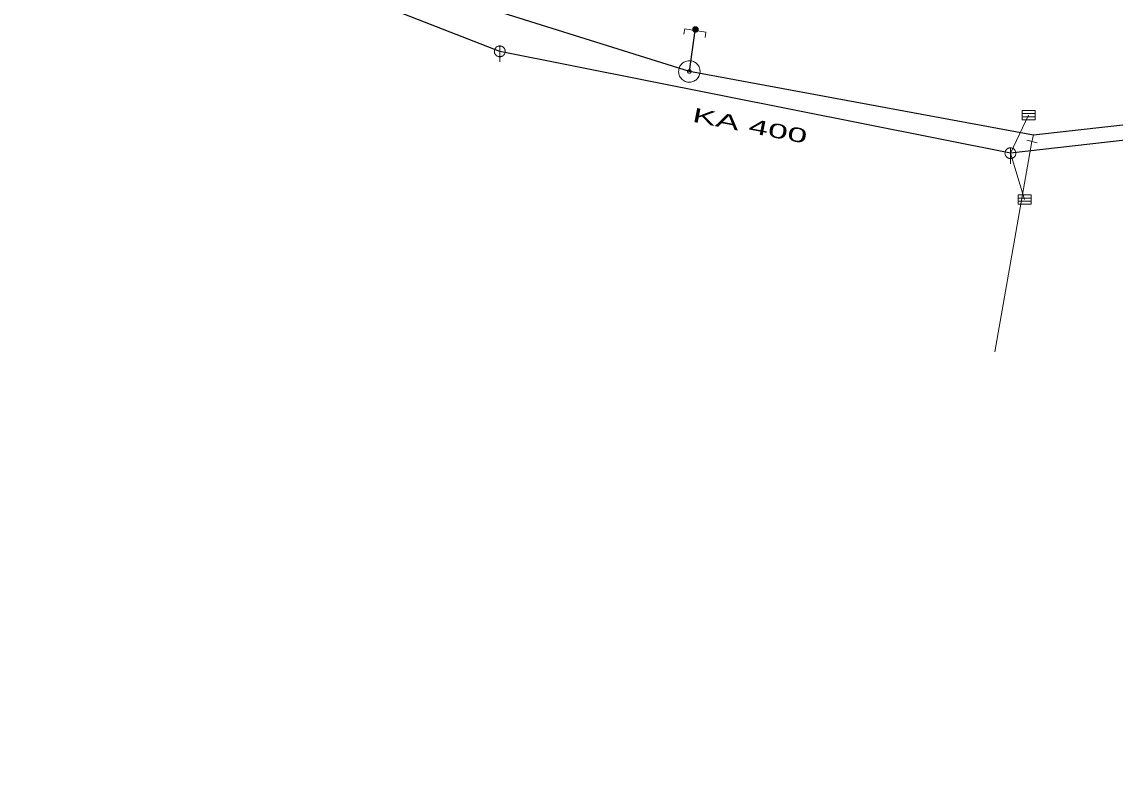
# Model space of a CAD drawing. Extents: x -687468 to -685917, y -974192 to -973456.
# Drawn here: x -686537.4 to -686486.5, y -973750.3 to -973715.4 of the extents above; entities that cross this region are included whole.
import ezdxf
from ezdxf.enums import TextEntityAlignment as Align

# ---------------------------------------------------------------- set-up
doc = ezdxf.new("R2010")
doc.units = 0
doc.header["$LTSCALE"] = 0.27
for name, color, linetype, lineweight in [('1', 7, 'Continuous', 13), ('11', 7, 'Continuous', 13), ('13', 7, 'Continuous', 13), ('14', 7, 'Continuous', 25), ('17', 7, 'Continuous', 25), ('22', 7, 'Continuous', 13), ('34', 7, 'Continuous', 13), ('47', 7, 'Continuous', 13), ('9', 7, 'Continuous', 13)]:
    doc.layers.add(name, color=color, linetype=linetype, lineweight=lineweight)

msp = doc.modelspace()

# ---------------------------------------------------------------- linework, layer by layer
at = {"layer": '11'}
for p in [(-686490.55, -973719.78), (-686490.74, -973723.71)]:
    msp.add_line(p, (-686491.4, -973721.55), dxfattribs=at)
at = {"layer": '13'}
msp.add_line((-686490.399, -973721.009), (-686492.128, -973730.802), dxfattribs=at)
at = {"layer": '14'}
for p, q in [((-686515.17, -973716.809), (-686534.568, -973709.248)), ((-686491.399, -973721.55), (-686515.17, -973716.809)), ((-686462.129, -973718.199), (-686491.399, -973721.55))]:
    msp.add_line(p, q, dxfattribs=at)
at = {"layer": '14', "lineweight": 13}
for p, q in [((-686506.068, -973715.838), (-686506.062, -973715.787)), ((-686490.318, -973720.708), (-686490.399, -973721.009))]:
    msp.add_line(p, q, dxfattribs=at)
at = {"layer": '17'}
msp.add_line((-686506.346, -973717.746), (-686506.068, -973715.838), dxfattribs=at)
for points in [[(-686506.346, -973717.746), (-686529.344, -973710.524), (-686536.247, -973707.872), (-686555.026, -973699.577), (-686572.978, -973698.129), (-686583.112, -973698.418), (-686615.962, -973695.359), (-686637.993, -973681.581), (-686653.818, -973675.34), (-686693.532, -973676.405), (-686696.345, -973676.48)], [(-686390.795, -973750.272), (-686404.794, -973749.853), (-686409.23, -973746.732), (-686417.835, -973738.241), (-686428.076, -973725.42), (-686438.98, -973718.313), (-686458.311, -973716.826), (-686472.603, -973718.727), (-686490.318, -973720.708), (-686506.346, -973717.746)]]:
    msp.add_lwpolyline(points, dxfattribs=at)
at = {"layer": '22'}
for p, q in [((-686515.169, -973716.557), (-686515.17, -973717.301)), ((-686490.845, -973719.709), (-686490.247, -973719.709)), ((-686490.845, -973719.855), (-686490.247, -973719.855)), ((-686491.398, -973721.298), (-686491.399, -973722.042)), ((-686491.035, -973723.639), (-686490.437, -973723.639)), ((-686491.035, -973723.784), (-686490.437, -973723.784))]:
    msp.add_line(p, q, dxfattribs=at)
for points in [[(-686514.918, -973716.809), (-686514.919, -973716.783), (-686514.923, -973716.757), (-686514.929, -973716.731), (-686514.939, -973716.707), (-686514.951, -973716.683), (-686514.965, -973716.661), (-686514.982, -973716.64), (-686515, -973716.622), (-686515.021, -973716.605), (-686515.043, -973716.591), (-686515.067, -973716.579), (-686515.091, -973716.569), (-686515.117, -973716.563), (-686515.143, -973716.559), (-686515.169, -973716.557), (-686515.195, -973716.558), (-686515.221, -973716.562), (-686515.247, -973716.568), (-686515.272, -973716.578), (-686515.295, -973716.59), (-686515.317, -973716.604), (-686515.338, -973716.621), (-686515.356, -973716.639), (-686515.373, -973716.66), (-686515.387, -973716.682), (-686515.399, -973716.706), (-686515.409, -973716.73), (-686515.416, -973716.756), (-686515.42, -973716.782), (-686515.422, -973716.808), (-686515.421, -973716.834), (-686515.417, -973716.86), (-686515.41, -973716.886), (-686515.4, -973716.911), (-686515.388, -973716.934), (-686515.374, -973716.956), (-686515.357, -973716.977), (-686515.339, -973716.995), (-686515.318, -973717.012), (-686515.296, -973717.026), (-686515.273, -973717.038), (-686515.248, -973717.048), (-686515.222, -973717.055), (-686515.196, -973717.059), (-686515.17, -973717.061), (-686515.144, -973717.06), (-686515.118, -973717.056), (-686515.092, -973717.049), (-686515.068, -973717.039), (-686515.044, -973717.027), (-686515.022, -973717.013), (-686515.001, -973716.996), (-686514.983, -973716.978), (-686514.966, -973716.957), (-686514.952, -973716.935), (-686514.94, -973716.912), (-686514.93, -973716.887), (-686514.924, -973716.861), (-686514.92, -973716.835)], [(-686490.845, -973719.563), (-686490.247, -973719.563), (-686490.247, -973720), (-686490.845, -973720)], [(-686491.147, -973721.55), (-686491.148, -973721.524), (-686491.152, -973721.498), (-686491.158, -973721.472), (-686491.168, -973721.448), (-686491.18, -973721.424), (-686491.194, -973721.402), (-686491.211, -973721.381), (-686491.229, -973721.363), (-686491.25, -973721.346), (-686491.272, -973721.332), (-686491.296, -973721.32), (-686491.32, -973721.31), (-686491.346, -973721.304), (-686491.372, -973721.3), (-686491.398, -973721.298), (-686491.424, -973721.299), (-686491.45, -973721.303), (-686491.476, -973721.309), (-686491.501, -973721.319), (-686491.524, -973721.331), (-686491.546, -973721.345), (-686491.567, -973721.362), (-686491.585, -973721.38), (-686491.602, -973721.401), (-686491.616, -973721.423), (-686491.628, -973721.447), (-686491.638, -973721.471), (-686491.645, -973721.497), (-686491.649, -973721.523), (-686491.651, -973721.549), (-686491.65, -973721.575), (-686491.646, -973721.601), (-686491.639, -973721.627), (-686491.629, -973721.652), (-686491.617, -973721.675), (-686491.603, -973721.697), (-686491.586, -973721.718), (-686491.568, -973721.736), (-686491.547, -973721.753), (-686491.525, -973721.767), (-686491.502, -973721.779), (-686491.477, -973721.789), (-686491.451, -973721.796), (-686491.425, -973721.8), (-686491.399, -973721.802), (-686491.373, -973721.801), (-686491.347, -973721.797), (-686491.321, -973721.79), (-686491.297, -973721.78), (-686491.273, -973721.768), (-686491.251, -973721.754), (-686491.23, -973721.737), (-686491.212, -973721.719), (-686491.195, -973721.698), (-686491.181, -973721.676), (-686491.169, -973721.653), (-686491.159, -973721.628), (-686491.153, -973721.602), (-686491.149, -973721.576)], [(-686491.035, -973723.493), (-686490.437, -973723.493), (-686490.437, -973723.929), (-686491.035, -973723.929)]]:
    msp.add_lwpolyline(points, close=True, dxfattribs=at)
at = {"layer": '34'}
msp.add_line((-686490.159, -973721.073), (-686490.638, -973720.944), dxfattribs=at)
at = {"layer": '47'}
msp.add_lwpolyline([(-686506.595, -973716.015), (-686506.558, -973715.766), (-686505.577, -973715.909), (-686505.613, -973716.158)], dxfattribs=at)
for points in [[(-686505.846, -973717.735), (-686505.85, -973717.683), (-686505.859, -973717.631), (-686505.874, -973717.581), (-686505.893, -973717.533), (-686505.918, -973717.486), (-686505.948, -973717.443), (-686505.982, -973717.404), (-686506.019, -973717.368), (-686506.06, -973717.335), (-686506.105, -973717.307), (-686506.152, -973717.284), (-686506.202, -973717.267), (-686506.252, -973717.254), (-686506.304, -973717.248), (-686506.356, -973717.246), (-686506.408, -973717.25), (-686506.46, -973717.259), (-686506.511, -973717.274), (-686506.558, -973717.293), (-686506.605, -973717.318), (-686506.648, -973717.348), (-686506.688, -973717.382), (-686506.724, -973717.419), (-686506.757, -973717.46), (-686506.784, -973717.505), (-686506.807, -973717.552), (-686506.825, -973717.602), (-686506.837, -973717.652), (-686506.843, -973717.704), (-686506.845, -973717.756), (-686506.841, -973717.808), (-686506.832, -973717.86), (-686506.818, -973717.911), (-686506.798, -973717.958), (-686506.773, -973718.005), (-686506.744, -973718.048), (-686506.71, -973718.088), (-686506.673, -973718.125), (-686506.631, -973718.157), (-686506.586, -973718.184), (-686506.539, -973718.207), (-686506.49, -973718.225), (-686506.439, -973718.237), (-686506.387, -973718.243), (-686506.335, -973718.245), (-686506.283, -973718.241), (-686506.231, -973718.232), (-686506.181, -973718.218), (-686506.133, -973718.198), (-686506.086, -973718.173), (-686506.043, -973718.144), (-686506.004, -973718.11), (-686505.967, -973718.073), (-686505.935, -973718.031), (-686505.907, -973717.986), (-686505.884, -973717.939), (-686505.867, -973717.89), (-686505.854, -973717.839), (-686505.848, -973717.787)], [(-686506.264, -973717.744), (-686506.264, -973717.735), (-686506.266, -973717.727), (-686506.268, -973717.719), (-686506.271, -973717.711), (-686506.275, -973717.703), (-686506.281, -973717.696), (-686506.286, -973717.689), (-686506.292, -973717.683), (-686506.299, -973717.678), (-686506.306, -973717.674), (-686506.314, -973717.67), (-686506.322, -973717.667), (-686506.33, -973717.665), (-686506.338, -973717.663), (-686506.347, -973717.664), (-686506.356, -973717.664), (-686506.364, -973717.666), (-686506.372, -973717.668), (-686506.38, -973717.671), (-686506.388, -973717.675), (-686506.395, -973717.681), (-686506.402, -973717.686), (-686506.408, -973717.692), (-686506.414, -973717.699), (-686506.417, -973717.706), (-686506.421, -973717.714), (-686506.424, -973717.722), (-686506.426, -973717.73), (-686506.428, -973717.738), (-686506.427, -973717.747), (-686506.427, -973717.756), (-686506.425, -973717.764), (-686506.423, -973717.772), (-686506.42, -973717.78), (-686506.416, -973717.788), (-686506.411, -973717.795), (-686506.405, -973717.802), (-686506.399, -973717.808), (-686506.392, -973717.814), (-686506.385, -973717.817), (-686506.377, -973717.821), (-686506.369, -973717.824), (-686506.361, -973717.826), (-686506.353, -973717.828), (-686506.344, -973717.827), (-686506.335, -973717.827), (-686506.327, -973717.825), (-686506.319, -973717.823), (-686506.311, -973717.82), (-686506.303, -973717.816), (-686506.296, -973717.811), (-686506.289, -973717.805), (-686506.283, -973717.799), (-686506.278, -973717.792), (-686506.274, -973717.785), (-686506.27, -973717.777), (-686506.267, -973717.769), (-686506.265, -973717.761), (-686506.263, -973717.753)]]:
    msp.add_lwpolyline(points, close=True, dxfattribs=at)
at = {"layer": '9'}
for points in [[(-686505.936, -973715.787), (-686505.937, -973715.774), (-686505.939, -973715.761), (-686505.942, -973715.748), (-686505.947, -973715.736), (-686505.953, -973715.724), (-686505.96, -973715.713), (-686505.968, -973715.703), (-686505.978, -973715.693), (-686505.988, -973715.685), (-686505.999, -973715.678), (-686506.011, -973715.672), (-686506.023, -973715.667), (-686506.036, -973715.664), (-686506.049, -973715.662), (-686506.062, -973715.661), (-686506.075, -973715.662), (-686506.088, -973715.664), (-686506.101, -973715.667), (-686506.113, -973715.672), (-686506.125, -973715.678), (-686506.136, -973715.685), (-686506.146, -973715.693), (-686506.156, -973715.703), (-686506.164, -973715.713), (-686506.171, -973715.724), (-686506.177, -973715.736), (-686506.182, -973715.748), (-686506.185, -973715.761), (-686506.187, -973715.774), (-686506.188, -973715.787), (-686506.187, -973715.8), (-686506.185, -973715.813), (-686506.182, -973715.826), (-686506.177, -973715.838), (-686506.171, -973715.85), (-686506.164, -973715.861), (-686506.156, -973715.871), (-686506.146, -973715.881), (-686506.136, -973715.889), (-686506.125, -973715.896), (-686506.113, -973715.902), (-686506.101, -973715.907), (-686506.088, -973715.91), (-686506.075, -973715.912), (-686506.062, -973715.913), (-686506.049, -973715.912), (-686506.036, -973715.91), (-686506.023, -973715.907), (-686506.011, -973715.902), (-686505.999, -973715.896), (-686505.988, -973715.889), (-686505.978, -973715.881), (-686505.968, -973715.871), (-686505.96, -973715.861), (-686505.953, -973715.85), (-686505.947, -973715.838), (-686505.942, -973715.826), (-686505.939, -973715.813), (-686505.937, -973715.8)], [(-686505.956, -973715.787), (-686505.956, -973715.776), (-686505.958, -973715.765), (-686505.961, -973715.754), (-686505.965, -973715.744), (-686505.97, -973715.734), (-686505.976, -973715.725), (-686505.983, -973715.716), (-686505.991, -973715.708), (-686506, -973715.701), (-686506.009, -973715.695), (-686506.019, -973715.69), (-686506.029, -973715.686), (-686506.04, -973715.683), (-686506.051, -973715.681), (-686506.062, -973715.681), (-686506.073, -973715.681), (-686506.084, -973715.683), (-686506.095, -973715.686), (-686506.105, -973715.69), (-686506.115, -973715.695), (-686506.124, -973715.701), (-686506.133, -973715.708), (-686506.141, -973715.716), (-686506.148, -973715.725), (-686506.154, -973715.734), (-686506.159, -973715.744), (-686506.163, -973715.754), (-686506.166, -973715.765), (-686506.168, -973715.776), (-686506.168, -973715.787), (-686506.168, -973715.798), (-686506.166, -973715.809), (-686506.163, -973715.82), (-686506.159, -973715.83), (-686506.154, -973715.84), (-686506.148, -973715.849), (-686506.141, -973715.858), (-686506.133, -973715.866), (-686506.124, -973715.873), (-686506.115, -973715.879), (-686506.105, -973715.884), (-686506.095, -973715.888), (-686506.084, -973715.891), (-686506.073, -973715.893), (-686506.062, -973715.893), (-686506.051, -973715.893), (-686506.04, -973715.891), (-686506.029, -973715.888), (-686506.019, -973715.884), (-686506.009, -973715.879), (-686506, -973715.873), (-686505.991, -973715.866), (-686505.983, -973715.858), (-686505.976, -973715.849), (-686505.97, -973715.84), (-686505.965, -973715.83), (-686505.961, -973715.82), (-686505.958, -973715.809), (-686505.956, -973715.798)], [(-686505.975, -973715.787), (-686505.976, -973715.778), (-686505.977, -973715.769), (-686505.98, -973715.76), (-686505.983, -973715.752), (-686505.987, -973715.744), (-686505.992, -973715.736), (-686505.998, -973715.729), (-686506.004, -973715.723), (-686506.011, -973715.717), (-686506.019, -973715.712), (-686506.027, -973715.708), (-686506.035, -973715.705), (-686506.044, -973715.702), (-686506.053, -973715.701), (-686506.062, -973715.7), (-686506.071, -973715.701), (-686506.08, -973715.702), (-686506.089, -973715.705), (-686506.097, -973715.708), (-686506.105, -973715.712), (-686506.113, -973715.717), (-686506.12, -973715.723), (-686506.126, -973715.729), (-686506.132, -973715.736), (-686506.137, -973715.744), (-686506.141, -973715.752), (-686506.144, -973715.76), (-686506.147, -973715.769), (-686506.148, -973715.778), (-686506.149, -973715.787), (-686506.148, -973715.796), (-686506.147, -973715.805), (-686506.144, -973715.814), (-686506.141, -973715.822), (-686506.137, -973715.83), (-686506.132, -973715.838), (-686506.126, -973715.845), (-686506.12, -973715.851), (-686506.113, -973715.857), (-686506.105, -973715.862), (-686506.097, -973715.866), (-686506.089, -973715.869), (-686506.08, -973715.872), (-686506.071, -973715.873), (-686506.062, -973715.874), (-686506.053, -973715.873), (-686506.044, -973715.872), (-686506.035, -973715.869), (-686506.027, -973715.866), (-686506.019, -973715.862), (-686506.011, -973715.857), (-686506.004, -973715.851), (-686505.998, -973715.845), (-686505.992, -973715.838), (-686505.987, -973715.83), (-686505.983, -973715.822), (-686505.98, -973715.814), (-686505.977, -973715.805), (-686505.976, -973715.796)], [(-686505.995, -973715.787), (-686505.995, -973715.78), (-686505.997, -973715.773), (-686505.998, -973715.766), (-686506.001, -973715.76), (-686506.004, -973715.754), (-686506.008, -973715.748), (-686506.012, -973715.742), (-686506.017, -973715.737), (-686506.023, -973715.733), (-686506.029, -973715.729), (-686506.035, -973715.726), (-686506.041, -973715.723), (-686506.048, -973715.722), (-686506.055, -973715.72), (-686506.062, -973715.72), (-686506.069, -973715.72), (-686506.076, -973715.722), (-686506.083, -973715.723), (-686506.089, -973715.726), (-686506.096, -973715.729), (-686506.101, -973715.733), (-686506.107, -973715.737), (-686506.112, -973715.742), (-686506.116, -973715.748), (-686506.12, -973715.754), (-686506.123, -973715.76), (-686506.126, -973715.766), (-686506.128, -973715.773), (-686506.129, -973715.78), (-686506.129, -973715.787), (-686506.129, -973715.794), (-686506.128, -973715.801), (-686506.126, -973715.808), (-686506.123, -973715.814), (-686506.12, -973715.821), (-686506.116, -973715.826), (-686506.112, -973715.832), (-686506.107, -973715.837), (-686506.101, -973715.841), (-686506.096, -973715.845), (-686506.089, -973715.848), (-686506.083, -973715.851), (-686506.076, -973715.853), (-686506.069, -973715.854), (-686506.062, -973715.854), (-686506.055, -973715.854), (-686506.048, -973715.853), (-686506.041, -973715.851), (-686506.035, -973715.848), (-686506.029, -973715.845), (-686506.023, -973715.841), (-686506.017, -973715.837), (-686506.012, -973715.832), (-686506.008, -973715.826), (-686506.004, -973715.821), (-686506.001, -973715.814), (-686505.998, -973715.808), (-686505.997, -973715.801), (-686505.995, -973715.794)], [(-686506.015, -973715.787), (-686506.015, -973715.782), (-686506.016, -973715.777), (-686506.017, -973715.772), (-686506.019, -973715.768), (-686506.021, -973715.763), (-686506.024, -973715.759), (-686506.027, -973715.756), (-686506.031, -973715.752), (-686506.034, -973715.749), (-686506.038, -973715.746), (-686506.043, -973715.744), (-686506.047, -973715.742), (-686506.052, -973715.741), (-686506.057, -973715.74), (-686506.062, -973715.74), (-686506.067, -973715.74), (-686506.072, -973715.741), (-686506.077, -973715.742), (-686506.081, -973715.744), (-686506.086, -973715.746), (-686506.09, -973715.749), (-686506.094, -973715.752), (-686506.097, -973715.756), (-686506.1, -973715.759), (-686506.103, -973715.763), (-686506.105, -973715.768), (-686506.107, -973715.772), (-686506.108, -973715.777), (-686506.109, -973715.782), (-686506.109, -973715.787), (-686506.109, -973715.792), (-686506.108, -973715.797), (-686506.107, -973715.802), (-686506.105, -973715.806), (-686506.103, -973715.811), (-686506.1, -973715.815), (-686506.097, -973715.819), (-686506.094, -973715.822), (-686506.09, -973715.825), (-686506.086, -973715.828), (-686506.081, -973715.83), (-686506.077, -973715.832), (-686506.072, -973715.833), (-686506.067, -973715.834), (-686506.062, -973715.834), (-686506.057, -973715.834), (-686506.052, -973715.833), (-686506.047, -973715.832), (-686506.043, -973715.83), (-686506.038, -973715.828), (-686506.034, -973715.825), (-686506.031, -973715.822), (-686506.027, -973715.819), (-686506.024, -973715.815), (-686506.021, -973715.811), (-686506.019, -973715.806), (-686506.017, -973715.802), (-686506.016, -973715.797), (-686506.015, -973715.792)], [(-686506.035, -973715.787), (-686506.035, -973715.784), (-686506.035, -973715.781), (-686506.036, -973715.779), (-686506.037, -973715.776), (-686506.038, -973715.773), (-686506.04, -973715.771), (-686506.042, -973715.769), (-686506.044, -973715.767), (-686506.046, -973715.765), (-686506.048, -973715.763), (-686506.051, -973715.762), (-686506.054, -973715.761), (-686506.056, -973715.76), (-686506.059, -973715.76), (-686506.062, -973715.76), (-686506.065, -973715.76), (-686506.068, -973715.76), (-686506.071, -973715.761), (-686506.073, -973715.762), (-686506.076, -973715.763), (-686506.078, -973715.765), (-686506.081, -973715.767), (-686506.083, -973715.769), (-686506.084, -973715.771), (-686506.086, -973715.773), (-686506.087, -973715.776), (-686506.088, -973715.779), (-686506.089, -973715.781), (-686506.089, -973715.784), (-686506.09, -973715.787), (-686506.089, -973715.79), (-686506.089, -973715.793), (-686506.088, -973715.796), (-686506.087, -973715.798), (-686506.086, -973715.801), (-686506.084, -973715.803), (-686506.083, -973715.806), (-686506.081, -973715.808), (-686506.078, -973715.809), (-686506.076, -973715.811), (-686506.073, -973715.812), (-686506.071, -973715.813), (-686506.068, -973715.814), (-686506.065, -973715.814), (-686506.062, -973715.815), (-686506.059, -973715.814), (-686506.056, -973715.814), (-686506.054, -973715.813), (-686506.051, -973715.812), (-686506.048, -973715.811), (-686506.046, -973715.809), (-686506.044, -973715.808), (-686506.042, -973715.806), (-686506.04, -973715.803), (-686506.038, -973715.801), (-686506.037, -973715.798), (-686506.036, -973715.796), (-686506.035, -973715.793), (-686506.035, -973715.79)], [(-686506.054, -973715.787), (-686506.054, -973715.786), (-686506.054, -973715.785), (-686506.055, -973715.785), (-686506.055, -973715.784), (-686506.055, -973715.783), (-686506.056, -973715.782), (-686506.056, -973715.782), (-686506.057, -973715.781), (-686506.057, -973715.781), (-686506.058, -973715.78), (-686506.059, -973715.78), (-686506.06, -973715.78), (-686506.06, -973715.779), (-686506.061, -973715.779), (-686506.062, -973715.779), (-686506.063, -973715.779), (-686506.064, -973715.779), (-686506.064, -973715.78), (-686506.065, -973715.78), (-686506.066, -973715.78), (-686506.067, -973715.781), (-686506.067, -973715.781), (-686506.068, -973715.782), (-686506.068, -973715.782), (-686506.069, -973715.783), (-686506.069, -973715.784), (-686506.07, -973715.785), (-686506.07, -973715.785), (-686506.07, -973715.786), (-686506.07, -973715.787), (-686506.07, -973715.788), (-686506.07, -973715.789), (-686506.07, -973715.789), (-686506.069, -973715.79), (-686506.069, -973715.791), (-686506.068, -973715.792), (-686506.068, -973715.792), (-686506.067, -973715.793), (-686506.067, -973715.793), (-686506.066, -973715.794), (-686506.065, -973715.794), (-686506.064, -973715.795), (-686506.064, -973715.795), (-686506.063, -973715.795), (-686506.062, -973715.795), (-686506.061, -973715.795), (-686506.06, -973715.795), (-686506.06, -973715.795), (-686506.059, -973715.794), (-686506.058, -973715.794), (-686506.057, -973715.793), (-686506.057, -973715.793), (-686506.056, -973715.792), (-686506.056, -973715.792), (-686506.055, -973715.791), (-686506.055, -973715.79), (-686506.055, -973715.789), (-686506.054, -973715.789), (-686506.054, -973715.788)]]:
    msp.add_lwpolyline(points, close=True, dxfattribs=at)

# ---------------------------------------------------------------- texts
at = {"layer": '1', "width": 1.85}
msp.add_text('KA 400', height=0.6667, rotation=349, dxfattribs=at).set_placement((-686503.586, -973720.594), align=Align.CENTER)

doc.saveas('drawing.dxf')
